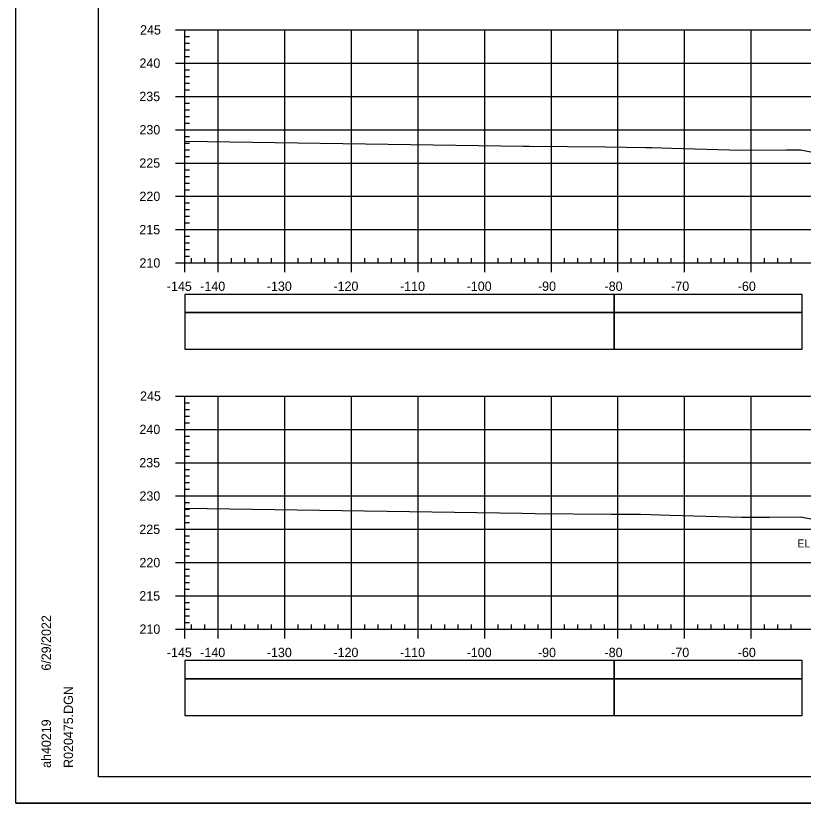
# Model space of a CAD drawing. Extents: x 1386544 to 1388153, y 379785 to 390999.
# Drawn here: x 1387196.1 to 1387314.3, y 381437.2 to 381555.5 of the extents above; entities that cross this region are included whole.
import ezdxf

# ---------------------------------------------------------------- set-up
doc = ezdxf.new("R2010")
doc.units = 0
for name, color, linetype in [('R_Axis', 7, 'Continuous'), ('R_Axis Annot', 7, 'Continuous'), ('R_Border', 7, 'Continuous'), ('R_Exist Surface', 7, 'Continuous'), ('R_Fin Surface Annot', 7, 'Continuous'), ('R_Grid', 7, 'Continuous'), ('R_No Plot', 7, 'Continuous'), ('R_Striping', 7, 'Continuous')]:
    doc.layers.add(name, color=color, linetype=linetype)

msp = doc.modelspace()

# ---------------------------------------------------------------- linework, layer by layer
at = {"layer": 'R_Axis'}
for p, q in [((1387220.11, 381553.35), (1387221.51, 381553.35)), ((1387221.51, 381518.35), (1387221.51, 381553.35)), ((1387221.51, 381552.35), (1387222.21, 381552.35)), ((1387221.51, 381551.35), (1387222.21, 381551.35)), ((1387221.51, 381550.35), (1387222.21, 381550.35)), ((1387221.51, 381549.35), (1387222.21, 381549.35)), ((1387220.11, 381548.35), (1387221.51, 381548.35)), ((1387221.51, 381547.35), (1387222.21, 381547.35)), ((1387221.51, 381546.35), (1387222.21, 381546.35)), ((1387221.51, 381545.35), (1387222.21, 381545.35)), ((1387221.51, 381544.35), (1387222.21, 381544.35)), ((1387220.11, 381543.35), (1387221.51, 381543.35)), ((1387221.51, 381542.35), (1387222.21, 381542.35)), ((1387221.51, 381541.35), (1387222.21, 381541.35)), ((1387221.51, 381540.35), (1387222.21, 381540.35)), ((1387220.11, 381538.35), (1387221.51, 381538.35)), ((1387221.51, 381539.35), (1387222.21, 381539.35)), ((1387221.51, 381537.35), (1387222.21, 381537.35)), ((1387221.51, 381536.35), (1387222.21, 381536.35)), ((1387221.51, 381535.35), (1387222.21, 381535.35)), ((1387221.51, 381534.35), (1387222.21, 381534.35)), ((1387220.11, 381533.35), (1387221.51, 381533.35)), ((1387221.51, 381532.35), (1387222.21, 381532.35)), ((1387221.51, 381531.35), (1387222.21, 381531.35)), ((1387221.51, 381530.35), (1387222.21, 381530.35)), ((1387221.51, 381529.35), (1387222.21, 381529.35)), ((1387220.11, 381528.35), (1387221.51, 381528.35)), ((1387221.51, 381527.35), (1387222.21, 381527.35)), ((1387221.51, 381526.35), (1387222.21, 381526.35)), ((1387221.51, 381525.35), (1387222.21, 381525.35)), ((1387221.51, 381524.35), (1387222.21, 381524.35)), ((1387220.11, 381523.35), (1387221.51, 381523.35)), ((1387221.51, 381522.35), (1387222.21, 381522.35)), ((1387221.51, 381521.35), (1387222.21, 381521.35)), ((1387221.51, 381520.35), (1387222.21, 381520.35)), ((1387220.11, 381518.35), (1387221.51, 381518.35)), ((1387221.51, 381519.35), (1387222.21, 381519.35)), ((1387221.51, 381518.35), (1387511.51, 381518.35)), ((1387221.51, 381516.95), (1387221.51, 381518.35)), ((1387222.51, 381518.35), (1387222.51, 381519.05)), ((1387224.51, 381518.35), (1387224.51, 381519.05)), ((1387226.51, 381516.95), (1387226.51, 381518.35)), ((1387228.51, 381518.35), (1387228.51, 381519.05)), ((1387230.51, 381518.35), (1387230.51, 381519.05)), ((1387232.51, 381518.35), (1387232.51, 381519.05)), ((1387234.51, 381518.35), (1387234.51, 381519.05)), ((1387236.51, 381516.95), (1387236.51, 381518.35)), ((1387238.51, 381518.35), (1387238.51, 381519.05)), ((1387240.51, 381518.35), (1387240.51, 381519.05)), ((1387242.51, 381518.35), (1387242.51, 381519.05)), ((1387244.51, 381518.35), (1387244.51, 381519.05)), ((1387246.51, 381516.95), (1387246.51, 381518.35)), ((1387248.51, 381518.35), (1387248.51, 381519.05)), ((1387250.51, 381518.35), (1387250.51, 381519.05)), ((1387252.51, 381518.35), (1387252.51, 381519.05)), ((1387254.51, 381518.35), (1387254.51, 381519.05)), ((1387256.51, 381516.95), (1387256.51, 381518.35)), ((1387258.51, 381518.35), (1387258.51, 381519.05)), ((1387260.51, 381518.35), (1387260.51, 381519.05)), ((1387262.51, 381518.35), (1387262.51, 381519.05)), ((1387264.51, 381518.35), (1387264.51, 381519.05)), ((1387266.51, 381516.95), (1387266.51, 381518.35)), ((1387268.51, 381518.35), (1387268.51, 381519.05)), ((1387270.51, 381518.35), (1387270.51, 381519.05)), ((1387272.51, 381518.35), (1387272.51, 381519.05)), ((1387274.51, 381518.35), (1387274.51, 381519.05)), ((1387276.51, 381516.95), (1387276.51, 381518.35)), ((1387278.51, 381518.35), (1387278.51, 381519.05)), ((1387280.51, 381518.35), (1387280.51, 381519.05)), ((1387282.51, 381518.35), (1387282.51, 381519.05)), ((1387284.51, 381518.35), (1387284.51, 381519.05)), ((1387286.51, 381516.95), (1387286.51, 381518.35)), ((1387288.51, 381518.35), (1387288.51, 381519.05)), ((1387290.51, 381518.35), (1387290.51, 381519.05)), ((1387292.51, 381518.35), (1387292.51, 381519.05)), ((1387294.51, 381518.35), (1387294.51, 381519.05)), ((1387296.51, 381516.95), (1387296.51, 381518.35)), ((1387298.51, 381518.35), (1387298.51, 381519.05)), ((1387300.51, 381518.35), (1387300.51, 381519.05)), ((1387302.51, 381518.35), (1387302.51, 381519.05)), ((1387304.51, 381518.35), (1387304.51, 381519.05)), ((1387306.51, 381516.95), (1387306.51, 381518.35)), ((1387308.51, 381518.35), (1387308.51, 381519.05)), ((1387310.51, 381518.35), (1387310.51, 381519.05)), ((1387312.51, 381518.35), (1387312.51, 381519.05)), ((1387220.11, 381498.35), (1387221.51, 381498.35)), ((1387221.51, 381463.35), (1387221.51, 381498.35)), ((1387221.51, 381497.35), (1387222.21, 381497.35)), ((1387221.51, 381496.35), (1387222.21, 381496.35)), ((1387221.51, 381495.35), (1387222.21, 381495.35)), ((1387221.51, 381494.35), (1387222.21, 381494.35)), ((1387220.11, 381493.35), (1387221.51, 381493.35)), ((1387221.51, 381492.35), (1387222.21, 381492.35)), ((1387221.51, 381491.35), (1387222.21, 381491.35)), ((1387221.51, 381490.35), (1387222.21, 381490.35)), ((1387221.51, 381489.35), (1387222.21, 381489.35)), ((1387220.11, 381488.35), (1387221.51, 381488.35)), ((1387221.51, 381487.35), (1387222.21, 381487.35)), ((1387221.51, 381486.35), (1387222.21, 381486.35)), ((1387221.51, 381485.35), (1387222.21, 381485.35)), ((1387221.51, 381484.35), (1387222.21, 381484.35)), ((1387220.11, 381483.35), (1387221.51, 381483.35)), ((1387221.51, 381482.35), (1387222.21, 381482.35)), ((1387221.51, 381481.35), (1387222.21, 381481.35)), ((1387221.51, 381480.35), (1387222.21, 381480.35)), ((1387221.51, 381479.35), (1387222.21, 381479.35)), ((1387220.11, 381478.35), (1387221.51, 381478.35)), ((1387221.51, 381477.35), (1387222.21, 381477.35)), ((1387221.51, 381476.35), (1387222.21, 381476.35)), ((1387221.51, 381475.35), (1387222.21, 381475.35)), ((1387220.11, 381473.35), (1387221.51, 381473.35)), ((1387221.51, 381474.35), (1387222.21, 381474.35)), ((1387221.51, 381472.35), (1387222.21, 381472.35)), ((1387221.51, 381471.35), (1387222.21, 381471.35)), ((1387221.51, 381470.35), (1387222.21, 381470.35)), ((1387221.51, 381469.35), (1387222.21, 381469.35)), ((1387220.11, 381468.35), (1387221.51, 381468.35)), ((1387221.51, 381467.35), (1387222.21, 381467.35)), ((1387221.51, 381466.35), (1387222.21, 381466.35)), ((1387221.51, 381465.35), (1387222.21, 381465.35)), ((1387221.51, 381464.35), (1387222.21, 381464.35)), ((1387222.51, 381463.35), (1387222.51, 381464.05)), ((1387224.51, 381463.35), (1387224.51, 381464.05)), ((1387228.51, 381463.35), (1387228.51, 381464.05)), ((1387230.51, 381463.35), (1387230.51, 381464.05)), ((1387232.51, 381463.35), (1387232.51, 381464.05)), ((1387234.51, 381463.35), (1387234.51, 381464.05)), ((1387238.51, 381463.35), (1387238.51, 381464.05)), ((1387240.51, 381463.35), (1387240.51, 381464.05)), ((1387242.51, 381463.35), (1387242.51, 381464.05)), ((1387244.51, 381463.35), (1387244.51, 381464.05)), ((1387248.51, 381463.35), (1387248.51, 381464.05)), ((1387250.51, 381463.35), (1387250.51, 381464.05)), ((1387252.51, 381463.35), (1387252.51, 381464.05)), ((1387254.51, 381463.35), (1387254.51, 381464.05)), ((1387258.51, 381463.35), (1387258.51, 381464.05)), ((1387260.51, 381463.35), (1387260.51, 381464.05)), ((1387262.51, 381463.35), (1387262.51, 381464.05)), ((1387264.51, 381463.35), (1387264.51, 381464.05)), ((1387268.51, 381463.35), (1387268.51, 381464.05)), ((1387270.51, 381463.35), (1387270.51, 381464.05)), ((1387272.51, 381463.35), (1387272.51, 381464.05)), ((1387274.51, 381463.35), (1387274.51, 381464.05)), ((1387278.51, 381463.35), (1387278.51, 381464.05)), ((1387280.51, 381463.35), (1387280.51, 381464.05)), ((1387282.51, 381463.35), (1387282.51, 381464.05)), ((1387284.51, 381463.35), (1387284.51, 381464.05)), ((1387288.51, 381463.35), (1387288.51, 381464.05)), ((1387290.51, 381463.35), (1387290.51, 381464.05)), ((1387292.51, 381463.35), (1387292.51, 381464.05)), ((1387294.51, 381463.35), (1387294.51, 381464.05)), ((1387298.51, 381463.35), (1387298.51, 381464.05)), ((1387300.51, 381463.35), (1387300.51, 381464.05)), ((1387302.51, 381463.35), (1387302.51, 381464.05)), ((1387304.51, 381463.35), (1387304.51, 381464.05)), ((1387308.51, 381463.35), (1387308.51, 381464.05)), ((1387310.51, 381463.35), (1387310.51, 381464.05)), ((1387312.51, 381463.35), (1387312.51, 381464.05)), ((1387220.11, 381463.35), (1387221.51, 381463.35)), ((1387221.51, 381463.35), (1387511.51, 381463.35)), ((1387221.51, 381461.95), (1387221.51, 381463.35)), ((1387226.51, 381461.95), (1387226.51, 381463.35)), ((1387236.51, 381461.95), (1387236.51, 381463.35)), ((1387246.51, 381461.95), (1387246.51, 381463.35)), ((1387256.51, 381461.95), (1387256.51, 381463.35)), ((1387266.51, 381461.95), (1387266.51, 381463.35)), ((1387276.51, 381461.95), (1387276.51, 381463.35)), ((1387286.51, 381461.95), (1387286.51, 381463.35)), ((1387296.51, 381461.95), (1387296.51, 381463.35)), ((1387306.51, 381461.95), (1387306.51, 381463.35))]:
    msp.add_line(p, q, dxfattribs=at)
at = {"layer": 'R_Axis Annot'}
for points in [[(1387221.51, 381510.91), (1387285.95, 381510.91), (1387285.95, 381513.62), (1387221.51, 381513.62)], [(1387221.51, 381505.38), (1387285.95, 381505.38), (1387285.95, 381510.91), (1387221.51, 381510.91)], [(1387221.51, 381455.91), (1387285.95, 381455.91), (1387285.95, 381458.62), (1387221.51, 381458.62)], [(1387221.51, 381450.38), (1387285.95, 381450.38), (1387285.95, 381455.91), (1387221.51, 381455.91)]]:
    msp.add_lwpolyline(points, close=True, dxfattribs=at)
at = {"layer": 'R_Border'}
for p, q in [((1387208.51, 381441.19), (1387208.51, 381646.65)), ((1387208.51, 381441.19), (1387208.51, 381441.19)), ((1387524.69, 381441.19), (1387208.51, 381441.19))]:
    msp.add_line(p, q, dxfattribs=at)
at = {"layer": 'R_Exist Surface'}
for points in [[(1387221.51, 381536.63), (1387272.35, 381535.87), (1387273.21, 381535.86), (1387284.66, 381535.76), (1387290.7, 381535.7), (1387291.63, 381535.68), (1387294.53, 381535.59), (1387305, 381535.3), (1387311.8, 381535.33), (1387313.94, 381535.34), (1387324.39, 381533.25)], [(1387221.51, 381481.53), (1387272.09, 381480.77), (1387274.08, 381480.74), (1387285.55, 381480.64), (1387289.91, 381480.6), (1387294.37, 381480.47), (1387305.06, 381480.17), (1387309.26, 381480.19), (1387313.96, 381480.2), (1387321.47, 381478.71)]]:
    msp.add_lwpolyline(points, dxfattribs=at)
at = {"layer": 'R_Grid'}
for p, q in [((1387221.51, 381553.35), (1387511.51, 381553.35)), ((1387226.51, 381518.35), (1387226.51, 381553.35)), ((1387236.51, 381518.35), (1387236.51, 381553.35)), ((1387246.51, 381518.35), (1387246.51, 381553.35)), ((1387256.51, 381518.35), (1387256.51, 381553.35)), ((1387266.51, 381518.35), (1387266.51, 381553.35)), ((1387276.51, 381518.35), (1387276.51, 381553.35)), ((1387286.51, 381518.35), (1387286.51, 381553.35)), ((1387296.51, 381518.35), (1387296.51, 381553.35)), ((1387306.51, 381518.35), (1387306.51, 381553.35)), ((1387221.51, 381548.35), (1387511.51, 381548.35)), ((1387221.51, 381518.35), (1387221.51, 381548.35)), ((1387221.51, 381543.35), (1387511.51, 381543.35)), ((1387221.51, 381538.35), (1387511.51, 381538.35)), ((1387221.51, 381533.35), (1387511.51, 381533.35)), ((1387221.51, 381528.35), (1387511.51, 381528.35)), ((1387221.51, 381523.35), (1387511.51, 381523.35)), ((1387221.51, 381518.35), (1387511.51, 381518.35)), ((1387221.51, 381498.35), (1387511.51, 381498.35)), ((1387226.51, 381463.35), (1387226.51, 381498.35)), ((1387236.51, 381463.35), (1387236.51, 381498.35)), ((1387246.51, 381463.35), (1387246.51, 381498.35)), ((1387256.51, 381463.35), (1387256.51, 381498.35)), ((1387266.51, 381463.35), (1387266.51, 381498.35)), ((1387276.51, 381463.35), (1387276.51, 381498.35)), ((1387286.51, 381463.35), (1387286.51, 381498.35)), ((1387296.51, 381463.35), (1387296.51, 381498.35)), ((1387306.51, 381463.35), (1387306.51, 381498.35)), ((1387221.51, 381493.35), (1387511.51, 381493.35)), ((1387221.51, 381463.35), (1387221.51, 381493.35)), ((1387221.51, 381488.35), (1387511.51, 381488.35)), ((1387221.51, 381483.35), (1387511.51, 381483.35)), ((1387221.51, 381478.35), (1387511.51, 381478.35)), ((1387221.51, 381473.35), (1387511.51, 381473.35)), ((1387221.51, 381468.35), (1387511.51, 381468.35)), ((1387221.51, 381463.35), (1387511.51, 381463.35))]:
    msp.add_line(p, q, dxfattribs=at)
at = {"layer": 'R_No Plot'}
msp.add_line((1387196.11, 381437.21), (1387529.45, 381437.21), dxfattribs=at)
for points in [[(1387196.11, 381650.54), (1387529.45, 381650.54), (1387529.45, 381437.21), (1387196.11, 381437.21)], [(1387442.43, 381646.65), (1387462.05, 381646.65), (1387462.05, 381636.77), (1387478.17, 381636.77), (1387501.37, 381636.77), (1387501.37, 381612.44), (1387524.69, 381612.44), (1387524.69, 381441.19), (1387208.51, 381441.19), (1387208.51, 381646.65)]]:
    msp.add_lwpolyline(points, close=True, dxfattribs=at)
at = {"layer": 'R_Striping'}
for points in [[(1387285.95, 381510.91), (1387314.14, 381510.91), (1387314.14, 381513.62), (1387285.95, 381513.62)], [(1387285.95, 381505.39), (1387314.14, 381505.39), (1387314.14, 381510.91), (1387285.95, 381510.91)], [(1387285.95, 381455.91), (1387314.14, 381455.91), (1387314.14, 381458.62), (1387285.95, 381458.62)], [(1387285.95, 381450.39), (1387314.14, 381450.39), (1387314.14, 381455.91), (1387285.95, 381455.91)]]:
    msp.add_lwpolyline(points, close=True, dxfattribs=at)

# ---------------------------------------------------------------- texts
at = {"layer": 'R_Axis Annot'}
for s, p in [('245', (1387214.77, 381552.65)), ('240', (1387214.68, 381547.65)), ('235', (1387214.66, 381542.65)), ('230', (1387214.68, 381537.65)), ('225', (1387214.66, 381532.65)), ('220', (1387214.68, 381527.65)), ('215', (1387214.66, 381522.65)), ('210', (1387214.68, 381517.65)), ('-145', (1387218.79, 381514.15)), ('-140', (1387223.8, 381514.15)), ('-130', (1387233.8, 381514.15)), ('-120', (1387243.8, 381514.15)), ('-110', (1387253.8, 381514.15)), ('-100', (1387263.8, 381514.15)), ('-90', (1387274.5, 381514.15)), ('-80', (1387284.5, 381514.15)), ('-70', (1387294.5, 381514.15)), ('-60', (1387304.5, 381514.15)), ('245', (1387214.77, 381497.65)), ('240', (1387214.68, 381492.65)), ('235', (1387214.66, 381487.65)), ('230', (1387214.68, 381482.65)), ('225', (1387214.66, 381477.65)), ('220', (1387214.68, 381472.65)), ('215', (1387214.66, 381467.65)), ('210', (1387214.68, 381462.65)), ('-145', (1387218.79, 381459.15)), ('-140', (1387223.8, 381459.15)), ('-130', (1387233.8, 381459.15)), ('-120', (1387243.8, 381459.15)), ('-110', (1387253.8, 381459.15)), ('-100', (1387263.8, 381459.15)), ('-90', (1387274.5, 381459.15)), ('-80', (1387284.5, 381459.15)), ('-70', (1387294.5, 381459.15)), ('-60', (1387304.5, 381459.15))]:
    msp.add_text(s, height=1.4, dxfattribs=at).set_placement(p)
at = {"layer": 'R_Border'}
for s, p in [('6/29/2022', (1387201.38, 381457.12)), ('R020475.DGN', (1387204.71, 381442.51)), ('ah40219', (1387201.38, 381442.51))]:
    msp.add_text(s, height=1.4, rotation=90, dxfattribs=at).set_placement(p)
at = {"layer": 'R_Fin Surface Annot'}
msp.add_text('ELEV.=224.55', height=1.2, dxfattribs=at).set_placement((1387313.44, 381475.62))

doc.saveas('drawing.dxf')
